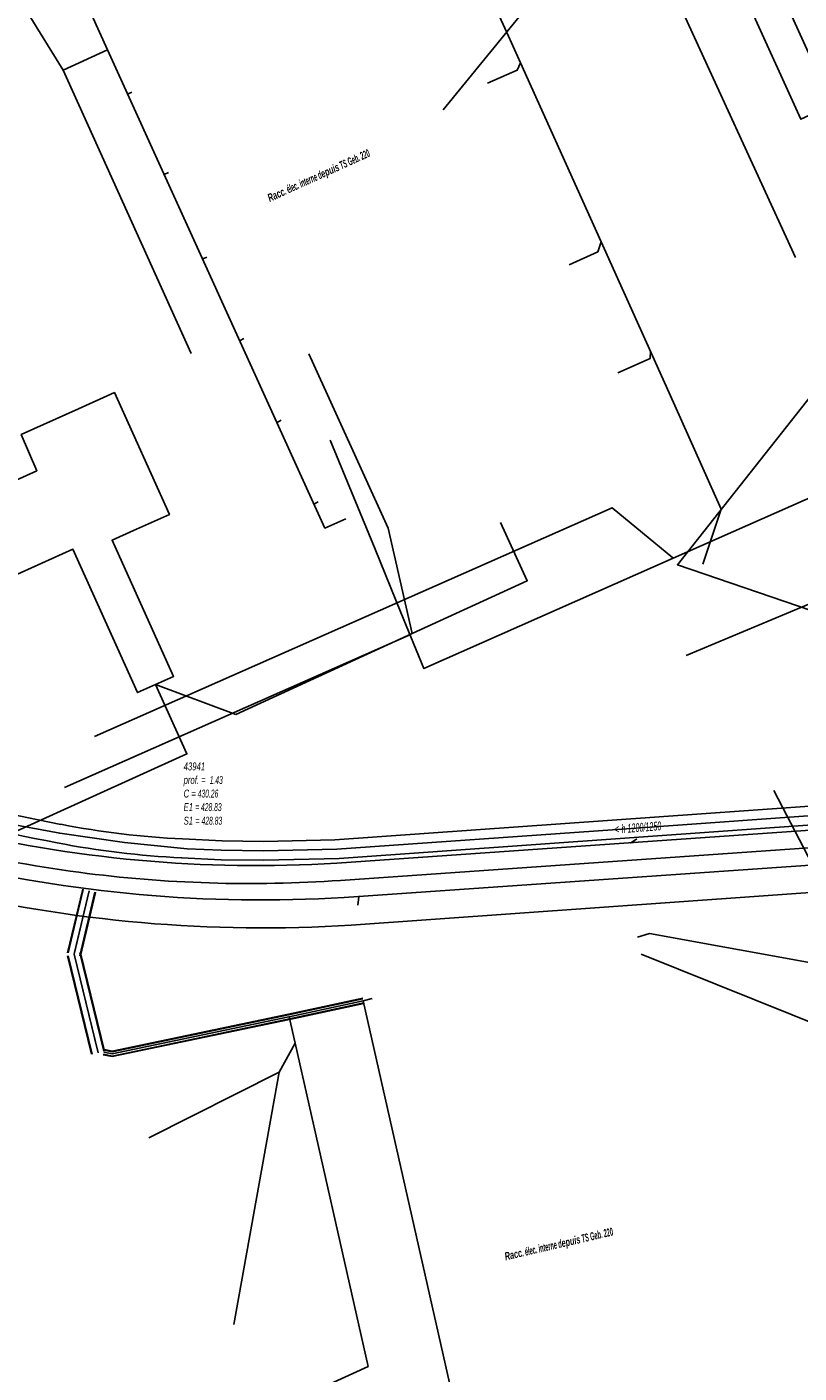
# Model space of a CAD drawing. Header units: metres. Extents: x 2695563 to 2696938, y 1260544 to 1262032.
# Tile 268 of 340: x 2696465 to 2696514, y 1261669 to 1261754. Entities that reach past the tile are written whole.
import ezdxf

# ---------------------------------------------------------------- set-up
doc = ezdxf.new("R2010")
doc.units = ezdxf.units.M
doc.header["$LTSCALE"] = 100
doc.linetypes.add('AUSGEZOGEN', pattern=[0])
for name, color, linetype in [('EU_Cadastre des conduites', 24, 'AUSGEZOGEN'), ('EU_Cadastre des conduites – Texte', 7, 'AUSGEZOGEN'), ('EU_Cadastre des conduites_Axe de tracé', 24, 'AUSGEZOGEN'), ('EU_Cadastre des conduites_Regard normalisé – Texte', 24, 'AUSGEZOGEN'), ('Réseau électrique_Cadastre des conduite_Bord du tracé', 1, 'AUSGEZOGEN'), ('Réseau électrique_Cadastre des conduite_Texte libre_Texte', 1, 'AUSGEZOGEN'), ('Réseau électrique_Cadastre des conduite_Tronçon de tracé', 1, 'AUSGEZOGEN'), ('Réseau électrique_Cadastre des conduites_Ouvrage_Surface-Ligne-Point', 1, 'AUSGEZOGEN'), ('Télécommunications_SW_Cadastre des conduites_Bord du tracé', 94, 'AUSGEZOGEN')]:
    doc.layers.add(name, color=color, linetype=linetype)
doc.styles.add('ARIAL', font='arial.ttf')
doc.styles.add('ARIALNARROW', font='ARIALN.TTF')

# ---------------------------------------------------------------- blocks, each defined once
blk = doc.blocks.new('COMPLEXOBJECT_1488')
at = {"layer": 'EU_Cadastre des conduites_Axe de tracé', "color": 24, "linetype": 'AUSGEZOGEN', "transparency": 33554687}
for p, q in [((6439.098, 11712.925), (6421.078, 11723.715)), ((6476.257, 11702.837), (6473.744, 11702.957))]:
    blk.add_line(p, q, dxfattribs=at)
for centre, radius, start, end in [((6499.326, 11823.359), 125.79, 241.39278, 243.23894), ((6470.507, 11766.229), 61.803, 243.24711, 255.0764), ((6498.604, 11871.84), 171.087, 255.09266, 259.01422), ((6476.325, 11757.088), 54.192, 259.01752, 267.27009)]:
    blk.add_arc(centre, radius, start, end, dxfattribs=at)
blk = doc.blocks.new('COMPLEXOBJECT_1489')
at = {"layer": 'EU_Cadastre des conduites_Axe de tracé', "color": 24, "linetype": 'AUSGEZOGEN', "transparency": 33554687}
for p, q in [((6438.502, 11711.883), (6420.462, 11722.685)), ((6476.2, 11701.638), (6473.687, 11701.758))]:
    blk.add_line(p, q, dxfattribs=at)
for centre, radius, start, end in [((6500.62, 11825.813), 129.764, 241.39939, 243.21707), ((6470.5, 11766.208), 62.981, 243.24484, 255.07806), ((6498.579, 11871.758), 172.202, 255.09356, 259.01702), ((6476.352, 11757.291), 55.597, 259.03016, 267.25289)]:
    blk.add_arc(centre, radius, start, end, dxfattribs=at)
blk = doc.blocks.new('COMPLEXOBJECT_1541')
at = {"layer": 'EU_Cadastre des conduites', "color": 24, "linetype": 'AUSGEZOGEN', "transparency": 33554687}
blk.add_lwpolyline([(6709.351, 11715.539), (6690.908, 11714.558), (6688.488, 11714.43), (6681.929, 11714.081), (6679.831, 11713.969), (6562.5, 11705.81), (6483.786, 11700.323)], dxfattribs=at)
for centre, radius, start, end in [((6478.04, 11783.143), 83.023, 256.2809, 262.46643), ((6478.014, 11782.888), 82.767, 262.46082, 273.99872)]:
    blk.add_arc(centre, radius, start, end, dxfattribs=at)
blk = doc.blocks.new('COMPLEXOBJECT_2578')
at = {"layer": 'Réseau électrique_Cadastre des conduite_Tronçon de tracé', "color": 1, "linetype": 'AUSGEZOGEN', "transparency": 33554687}
blk.add_lwpolyline([(6687.374, 11711.829), (6677.882, 11711.242), (6484.478, 11697.478)], dxfattribs=at)
blk.add_arc((6478.865, 11785.845), 88.545, 239.15746, 273.63433, dxfattribs=at)

msp = doc.modelspace()

# ---------------------------------------------------------------- hatches: boundary and pattern name
at = {"layer": 'Réseau électrique_Cadastre des conduite_Bord du tracé', "lineweight": 18, "transparency": 33554687}
h = msp.add_hatch(dxfattribs=at)
h.set_pattern_fill('MUSTER', color=1, scale=6075, style=0, pattern_type=2)
h.set_pattern_definition([(0, (2708005, 1273150), (6075, 6075), [6075, -6075]), (90, (2708005, 1273150), (-6075, 6075), [6075, -6075])])
h.paths.add_polyline_path([(2696516.037, 1261749.454), (2696500.667, 1261783.287), (2696498.664, 1261782.377), (2696514.034, 1261748.544)], flags=0)
at = {"layer": 'Réseau électrique_Cadastre des conduites_Ouvrage_Surface-Ligne-Point', "lineweight": 18, "transparency": 33554687}
h = msp.add_hatch(dxfattribs=at)
h.set_pattern_fill('MUSTER', color=1, scale=4050, style=0, pattern_type=2)
h.set_pattern_definition([(0, (2703955, 1269100), (4050, 4050), [4050, -4050]), (90, (2703955, 1269100), (-4050, 4050), [4050, -4050])])
h.paths.add_polyline_path([(2696455.09, 1261721.527), (2696460.483, 1261717.925), (2696467.744, 1261721.197), (2696471.846, 1261712.077), (2696474.139, 1261713.111), (2696470.229, 1261721.768), (2696471.596, 1261722.385), (2696473.876, 1261723.412), (2696470.377, 1261731.158), (2696468.097, 1261730.131), (2696464.451, 1261728.488), (2696465.439, 1261726.191)], flags=0)

# ---------------------------------------------------------------- linework, layer by layer
at = {"layer": 'EU_Cadastre des conduites', "color": 24, "linetype": 'AUSGEZOGEN', "transparency": 33554687}
for p, q in [((2696467.127, 1261751.673), (2696454.004, 1261772.822)), ((2696462.049, 1261770.344), (2696469.95, 1261752.955)), ((2696513.694, 1261739.75), (2696504.616, 1261759.57)), ((2696475.27, 1261733.65), (2696467.127, 1261751.673)), ((2696471.491, 1261750.268), (2696471.245, 1261750.17)), ((2696473.811, 1261745.168), (2696473.535, 1261745.024)), ((2696476.268, 1261739.782), (2696476.005, 1261739.659)), ((2696478.614, 1261734.597), (2696478.385, 1261734.474)), ((2696480.977, 1261729.407), (2696480.731, 1261729.259)), ((2696483.335, 1261724.218), (2696483.067, 1261724.053)), ((2696506.746, 1261714.437), (2696522.481, 1261721.042)), ((2696512.319, 1261705.843), (2696516.863, 1261697.089)), ((2696503.613, 1261702.784), (2696503.198, 1261702.501)), ((2696467.839, 1261695.552), (2696468.77, 1261699.47)), ((2696485.852, 1261698.557), (2696485.918, 1261699.085)), ((2696504.413, 1261696.76), (2696503.65, 1261696.511)), ((2696521.603, 1261693.62), (2696504.413, 1261696.76)), ((2696469.307, 1261689.325), (2696467.812, 1261695.438)), ((2696486.77, 1261692.62), (2696486.21, 1261692.47)), ((2696493.83, 1261658.68), (2696486.21, 1261692.47)), ((2696480.86, 1261687.94), (2696481.869, 1261689.776)), ((2696472.56, 1261683.76), (2696480.86, 1261687.94)), ((2696477.97, 1261671.89), (2696480.86, 1261687.94)), ((2696461.887, 1261657.999), (2696486.52, 1261669.22))]:
    msp.add_line(p, q, dxfattribs=at)
at = {"layer": 'EU_Cadastre des conduites', "linetype": 'AUSGEZOGEN', "transparency": 33554687}
for p, q in [((2696467.401, 1261695.527), (2696468.361, 1261699.567)), ((2696467.421, 1261695.522), (2696468.381, 1261699.562)), ((2696467.441, 1261695.518), (2696468.401, 1261699.558)), ((2696468.179, 1261695.342), (2696469.139, 1261699.382)), ((2696468.199, 1261695.338), (2696469.159, 1261699.378)), ((2696468.219, 1261695.333), (2696469.179, 1261699.373)), ((2696469.726, 1261689.267), (2696468.199, 1261695.525)), ((2696469.746, 1261689.272), (2696468.219, 1261695.53)), ((2696468.928, 1261689.072), (2696467.401, 1261695.33)), ((2696468.948, 1261689.077), (2696467.421, 1261695.335)), ((2696468.969, 1261689.082), (2696467.442, 1261695.34)), ((2696469.705, 1261689.262), (2696468.178, 1261695.52)), ((2696486.174, 1261692.636), (2696481.454, 1261691.616)), ((2696486.178, 1261692.617), (2696481.458, 1261691.597)), ((2696486.182, 1261692.597), (2696481.462, 1261691.577)), ((2696486.238, 1261692.343), (2696481.518, 1261691.323)), ((2696486.242, 1261692.323), (2696481.522, 1261691.303)), ((2696486.246, 1261692.304), (2696481.526, 1261691.284)), ((2696481.509, 1261691.321), (2696470.24, 1261688.962)), ((2696481.513, 1261691.301), (2696470.24, 1261688.942)), ((2696481.517, 1261691.282), (2696470.24, 1261688.921)), ((2696481.447, 1261691.614), (2696470.242, 1261689.269)), ((2696481.451, 1261691.595), (2696470.242, 1261689.248)), ((2696481.455, 1261691.575), (2696470.242, 1261689.228)), ((2696470.24, 1261688.921), (2696469.672, 1261689.047)), ((2696470.24, 1261688.942), (2696469.677, 1261689.067)), ((2696470.24, 1261688.962), (2696469.681, 1261689.086)), ((2696470.242, 1261689.228), (2696469.737, 1261689.34)), ((2696470.242, 1261689.248), (2696469.741, 1261689.359)), ((2696470.242, 1261689.269), (2696469.746, 1261689.379))]:
    msp.add_line(p, q, dxfattribs=at)
at = {"layer": 'EU_Cadastre des conduites', "color": 255, "transparency": 33554687}
for p, q in [((2696467.81, 1261695.43), (2696468.77, 1261699.47)), ((2696469.337, 1261689.172), (2696467.81, 1261695.43)), ((2696486.21, 1261692.47), (2696481.49, 1261691.45)), ((2696481.482, 1261691.448), (2696470.241, 1261689.095)), ((2696470.241, 1261689.095), (2696469.709, 1261689.213))]:
    msp.add_line(p, q, dxfattribs=at)
at = {"layer": 'EU_Cadastre des conduites', "color": 24, "linetype": 'AUSGEZOGEN', "transparency": 33554687}
for points in [[(2696495.437, 1261753.83), (2696494.867, 1261755.084), (2696479.7, 1261788.44), (2696479.247, 1261788.7)], [(2696505.66, 1261731.14), (2696501.328, 1261740.755), (2696496.201, 1261752.135), (2696495.437, 1261753.83)], [(2696485.109, 1261723.134), (2696483.765, 1261722.546), (2696469.95, 1261752.955), (2696467.127, 1261751.673)], [(2696494.114, 1261750.85), (2696496, 1261751.67), (2696496.201, 1261752.135)], [(2696499.303, 1261739.28), (2696501.12, 1261740.12), (2696501.328, 1261740.755)], [(2696502.397, 1261732.414), (2696504.465, 1261733.337), (2696504.486, 1261733.819)], [(2696507.809, 1261720.255), (2696508.971, 1261723.746), (2696505.66, 1261731.14)], [(2696477.16, 1261702.06), (2696475, 1261702.15), (2696471.026, 1261702.543), (2696466.907, 1261703.13), (2696463.246, 1261703.808), (2696459.408, 1261704.681), (2696455.385, 1261705.778), (2696451.431, 1261707.046), (2696446.97, 1261708.71), (2696443.38, 1261710.32), (2696439.76, 1261712.22), (2696435.45, 1261714.83), (2696421.74, 1261723.01)], [(2696534.074, 1261705.641), (2696502.059, 1261703.349), (2696484.53, 1261702.12), (2696479.87, 1261702.01), (2696477.16, 1261702.06)], [(2696486.52, 1261669.22), (2696481.869, 1261689.776), (2696481.49, 1261691.45)]]:
    msp.add_lwpolyline(points, dxfattribs=at)
at = {"layer": 'EU_Cadastre des conduites_Axe de tracé', "color": 24, "linetype": 'AUSGEZOGEN', "transparency": 33554687}
for p, q in [((2696563.47, 1261706.74), (2696484.521, 1261701.22)), ((2696563.47, 1261704.5), (2696484.99, 1261699.046))]:
    msp.add_line(p, q, dxfattribs=at)
for points in [[(2696534.031, 1261706.24), (2696484.397, 1261702.714), (2696479.862, 1261702.61), (2696477.227, 1261702.647)], [(2696534.117, 1261705.043), (2696484.674, 1261701.527), (2696479.878, 1261701.41), (2696477.17, 1261701.44)]]:
    msp.add_lwpolyline(points, dxfattribs=at)
for centre, radius, start, end in [((2696479.526, 1261784.87), 83.799, 238.97646, 273.41709), ((2696479.739, 1261786.094), 87.206, 239.25816, 273.45205)]:
    msp.add_arc(centre, radius, start, end, dxfattribs=at)
at = {"layer": 'Réseau électrique_Cadastre des conduite_Bord du tracé', "color": 1, "linetype": 'AUSGEZOGEN', "transparency": 33554687}
msp.add_lwpolyline([(2696516.037, 1261749.454), (2696500.667, 1261783.287), (2696498.664, 1261782.377), (2696514.034, 1261748.544), (2696516.037, 1261749.454)], close=True, dxfattribs=at)
at = {"layer": 'Réseau électrique_Cadastre des conduite_Tronçon de tracé', "color": 1, "linetype": 'AUSGEZOGEN', "transparency": 33554687}
for p, q in [((2696478.092, 1261710.682), (2696489.324, 1261715.834)), ((2696472.993, 1261712.594), (2696478.092, 1261710.682))]:
    msp.add_line(p, q, dxfattribs=at)
for points in [[(2696489.324, 1261715.834), (2696487.785, 1261722.546), (2696482.753, 1261733.622)], [(2696489.324, 1261715.834), (2696496.638, 1261719.189), (2696494.939, 1261722.892)], [(2696425.76, 1261685.841), (2696426.663, 1261686.269), (2696474.996, 1261708.178), (2696472.993, 1261712.594)]]:
    msp.add_lwpolyline(points, dxfattribs=at)
at = {"layer": 'Réseau électrique_Cadastre des conduites_Ouvrage_Surface-Ligne-Point', "color": 1, "linetype": 'AUSGEZOGEN', "transparency": 33554687}
for p, q in [((2696491.289, 1261749.152), (2696496.786, 1261755.876)), ((2696529.041, 1261685.342), (2696503.89, 1261695.431))]:
    msp.add_line(p, q, dxfattribs=at)
msp.add_lwpolyline([(2696514.694, 1261717.303), (2696506.184, 1261720.206), (2696522.683, 1261741.091)], dxfattribs=at)
msp.add_lwpolyline([(2696455.09, 1261721.527), (2696460.483, 1261717.925), (2696467.744, 1261721.197), (2696471.846, 1261712.077), (2696474.139, 1261713.111), (2696470.229, 1261721.768), (2696471.596, 1261722.385), (2696473.876, 1261723.412), (2696470.377, 1261731.158), (2696468.097, 1261730.131), (2696464.451, 1261728.488), (2696465.439, 1261726.191), (2696455.09, 1261721.527)], close=True, dxfattribs=at)
at = {"layer": 'Télécommunications_SW_Cadastre des conduites_Bord du tracé', "color": 94, "linetype": 'AUSGEZOGEN', "transparency": 33554687}
msp.add_line((2696489.131, 1261715.736), (2696467.214, 1261706.038), dxfattribs=at)
for points in [[(2696574.22, 1261656.12), (2696569.27, 1261662.52), (2696565.82, 1261669.6), (2696563.47, 1261669.084), (2696546.833, 1261665.347), (2696519.057, 1261726.432), (2696505.92, 1261720.63), (2696490.07, 1261713.6), (2696488.606, 1261717.168), (2696486.955, 1261721.194), (2696484.11, 1261728.13)], [(2696469.104, 1261709.29), (2696502.045, 1261723.839), (2696505.905, 1261720.652)]]:
    msp.add_lwpolyline(points, dxfattribs=at)

# ---------------------------------------------------------------- block references
at = {"layer": 'EU_Cadastre des conduites', "color": 24, "linetype": 'AUSGEZOGEN', "lineweight": -3, "transparency": 33554687}
msp.add_blockref('COMPLEXOBJECT_1541', (2690000.97, 1249999.81), dxfattribs=at)
at = {"layer": 'EU_Cadastre des conduites_Axe de tracé', "color": 24, "linetype": 'AUSGEZOGEN', "lineweight": -3, "transparency": 33554687}
for name in ['COMPLEXOBJECT_1488', 'COMPLEXOBJECT_1489']:
    msp.add_blockref(name, (2690000.97, 1249999.81), dxfattribs=at)
at = {"layer": 'Réseau électrique_Cadastre des conduite_Tronçon de tracé', "color": 1, "linetype": 'AUSGEZOGEN', "lineweight": -3, "transparency": 33554687}
msp.add_blockref('COMPLEXOBJECT_2578', (2690000.97, 1249999.81), dxfattribs=at)

# ---------------------------------------------------------------- texts
at = {"layer": 'EU_Cadastre des conduites – Texte', "color": 24, "transparency": 33554687, "insert": (2696503.664, 1261703.489), "char_height": 0.55705, "width": 6, "attachment_point": 5, "rotation": 4.4073, "style": 'ARIAL'}
msp.add_mtext('\\A1;{\\fArial|i1|b0;\\H0.557054;\\W0.700000;\\C24;< \\W0.490000;h 1200/1250}\\P', dxfattribs=at)
at = {"layer": 'EU_Cadastre des conduites_Regard normalisé – Texte', "color": 24, "transparency": 33554687, "insert": (2696474.781, 1261707.635), "char_height": 0.50641, "width": 2.83797, "attachment_point": 1, "line_spacing_factor": 1.024096, "style": 'ARIAL'}
msp.add_mtext('\\A1;{\\fArial|b0|i1|c0|p34;\\W0.69532;43941}\\P{\\fArial|b0|i1|c0|p34;\\H0.99721x;\\W0.69532;prof. = \\W0.48672; 1.43}\\P{\\fArial|b0|i1|c0|p34;\\H0.99721x;\\W0.69532;C =\\W0.48672; 430.26}\\P{\\fArial|b0|i1|c0|p34;\\H0.99721x;\\W0.69532;E1 \\W0.48672;= 428.83}\\P{\\fArial|b0|i1|c0|p34;\\H0.99721x;\\W0.69532;S1 =\\W0.48672; 428.83}', dxfattribs=at)
at = {"layer": 'Réseau électrique_Cadastre des conduite_Texte libre_Texte', "color": 1, "transparency": 33554687, "char_height": 0.5075, "width": 12, "attachment_point": 5, "style": 'ARIALNARROW'}
for insert, rotation in [((2696483.402, 1261744.901), 24.4017), ((2696498.661, 1261676.931), 13.0923)]:
    msp.add_mtext('\\A1;{\\fArial Narrow|b1|i1|c0|p34;\\W0.7;Racc\\W0.49;. élec. interne d\\W0.7;epuis\\W0.49; TS Geb. 220}', dxfattribs=dict(at, insert=insert, rotation=rotation))

doc.saveas('drawing.dxf')
